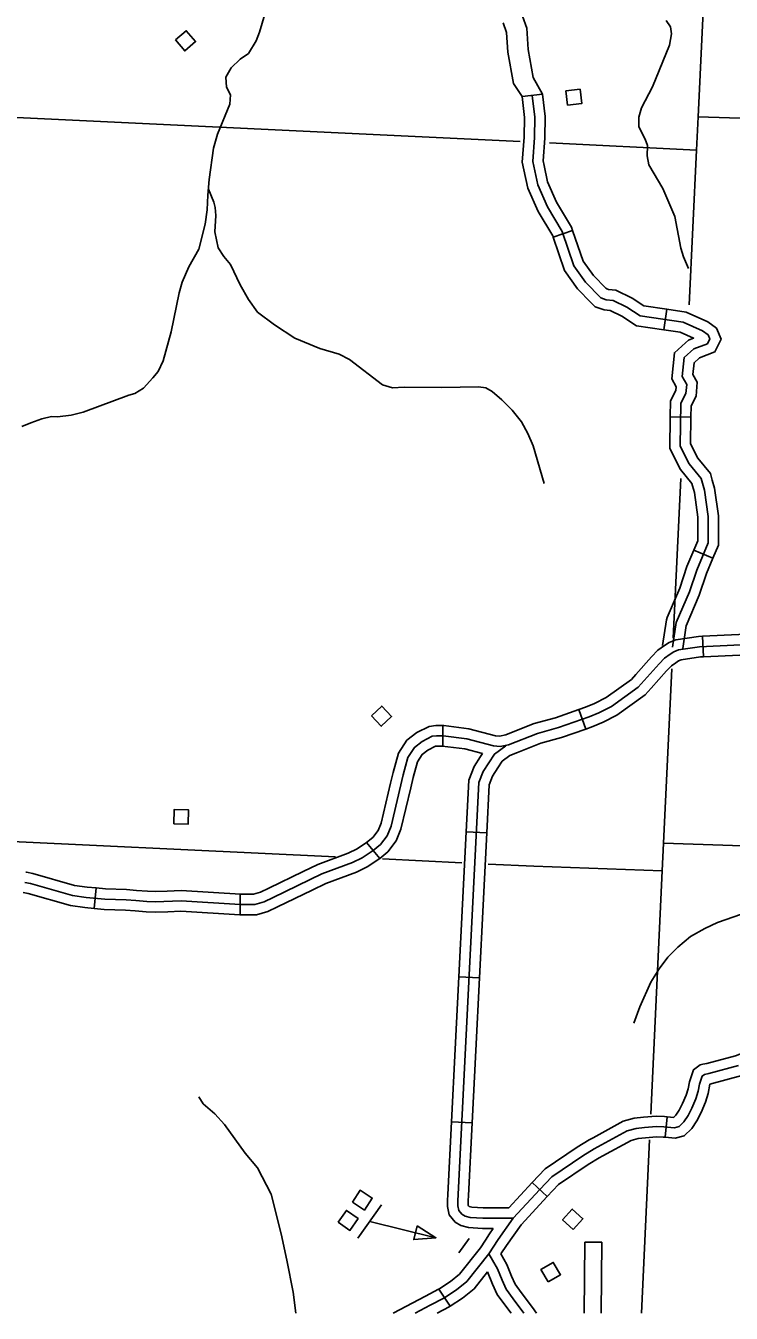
# Model space of a CAD drawing. Extents: x 653372 to 905732, y 627442 to 787275.
# Drawn here: x 843797 to 848928, y 627442 to 636801 of the extents above; entities that cross this region are included whole.
import ezdxf

# ---------------------------------------------------------------- set-up
doc = ezdxf.new("R2010")
doc.units = 0
for name, color, linetype in [('Level 35', 7, 'Continuous'), ('Level 4', 7, 'Continuous'), ('Level 45', 7, 'Continuous'), ('Level 46', 7, 'Continuous'), ('Level 5', 7, 'Continuous'), ('Level 56', 7, 'Continuous'), ('Level 57', 7, 'Continuous')]:
    doc.layers.add(name, color=color, linetype=linetype)

msp = doc.modelspace()

# ---------------------------------------------------------------- linework, layer by layer
at = {"layer": 'Level 35'}
for points in [[(845598.4, 637101.8), (845496.2, 636753.2), (845471.3, 636691.6), (845416, 636599.4), (845356.5, 636557.3), (845289.8, 636496.3), (845250.8, 636427.9), (845257.6, 636354.7), (845284.7, 636299.3), (845280.6, 636231.4), (845191.5, 636012.6), (845163, 635911), (845131.5, 635683.5), (845120.7, 635568.6), (845117.1, 635462.6), (845101.5, 635358.8), (845054.8, 635176.5), (844982, 635047.5), (844934.4, 634938.2), (844912.2, 634859.5), (844854.9, 634576.3), (844796.8, 634365.1), (844760.7, 634288.7), (844722.1, 634241.2), (844653.1, 634167.3), (844590.6, 634127.2), (844545.6, 634114.9), (844213.6, 633992.9), (844127.5, 633970.2), (844027.6, 633958.7), (843984.7, 633959.3), (843912.7, 633944.4), (843832.4, 633915.6), (843767.2, 633887.6)], [(848454.4, 636839.4), (848486.5, 636792.9), (848493.7, 636741.8), (848477.5, 636660), (848356.1, 636356.8), (848275.9, 636204.9), (848255.9, 636137.2), (848255.8, 636066.2), (848302.3, 635977.5), (848317.5, 635931.2), (848315.4, 635855.2), (848328.3, 635790), (848429.3, 635618.4), (848517.9, 635415), (848560.2, 635184.3), (848581.1, 635120), (848616.7, 635035.4)], [(845124.8, 635612.6), (845164.8, 635517.9), (845174.2, 635480.7), (845178.3, 635422.7), (845172.4, 635302.7), (845196.5, 635187.3), (845237.5, 635124.7), (845285.4, 635064.9), (845356.9, 634917.8), (845417.1, 634811.9), (845482.4, 634718.8), (845605.6, 634627), (845753.7, 634530.7), (845935.1, 634455.9), (846076, 634413.8), (846151.2, 634375.6), (846391.6, 634189.9), (846465.1, 634169.8), (846547.9, 634173.5), (846822.1, 634171.4), (847090.5, 634175.3), (847142.2, 634169.5), (847189.7, 634141.8), (847259.5, 634082.7), (847333.2, 634006.6), (847402.6, 633922.5), (847448.2, 633835.8), (847486.7, 633748.2), (847567.2, 633472.9)], [(849003, 630343.3), (848828.7, 630281.6), (848736.3, 630238.8), (848631.8, 630180.2), (848540, 630103.4), (848467.2, 630030.3), (848404.2, 629945.2), (848342.1, 629848.9), (848262.9, 629668.9), (848218.5, 629549.5)], [(845056.2, 629014.3), (845086.4, 628964.9), (845171.2, 628890.7), (845242, 628813.8), (845391.9, 628605.7), (845481.3, 628497.5), (845582.5, 628306.1), (845653.5, 628020), (845695.8, 627828.4), (845740.6, 627594.7), (845760.2, 627441.6)]]:
    msp.add_lwpolyline(points, dxfattribs=at)
at = {"layer": 'Level 4'}
for points in [[(848621.5, 634772.4), (848675.2, 635897.7), (848686.7, 636138.6), (848904, 640688.7)], [(848505.8, 632348.1), (848561.3, 633510.1)], [(848342.7, 628888.3), (848425.1, 630656.8), (848434.7, 630858.3), (848495.2, 632125.6)], [(848275.3, 627441.6), (848334, 628702.2)]]:
    msp.add_lwpolyline(points, dxfattribs=at)
at = {"layer": 'Level 45'}
for p, q in [((847406.4, 636285.7), (847555.4, 636303.1)), ((847632.2, 635264.5), (847774, 635313.5)), ((848438.3, 634591.7), (848459.8, 634740.1)), ((848484.2, 633958.3), (848634.1, 633956)), ((848655.7, 632989), (848794, 632931)), ((848726.6, 632213.4), (848719.4, 632363.2)), ((847869.5, 631688.3), (847820.1, 631829.9)), ((846828.9, 631564.7), (846830.9, 631714.7)), ((847149.2, 630934.8), (846999.4, 630942.3)), ((846371.5, 630747.3), (846276, 630862.9)), ((844308.1, 630533.4), (844294.4, 630384)), ((845355.7, 630487.9), (845355.3, 630337.9)), ((847096.4, 629880.1), (846946.6, 629887.6)), ((848446.3, 628721.3), (848461.4, 628870.5)), ((847043.6, 628825.4), (846893.8, 628832.9)), ((847589.5, 628289.5), (847480.7, 628392.7)), ((846800.9, 627617.6), (846882.9, 627492))]:
    msp.add_line(p, q, dxfattribs=at)
for points in [[(847406.4, 636285.7), (847424.1, 636133.7), (847422, 635990.9), (847408.1, 635808.2), (847420.1, 635753.1)], [(847480.9, 636294.4), (847499.2, 636137.5), (847496.9, 635987.5), (847483.7, 635813.4), (847520.6, 635644.3), (847590.9, 635484.3), (847697.8, 635304.6), (847783.5, 635056.3), (847867.1, 634937.4), (847980.2, 634822.8), (848018.5, 634808.7), (848068.2, 634804.7), (848169.1, 634754.7), (848265.7, 634692.4), (848578, 634647.2), (848719.2, 634584.3), (848759.9, 634553.9), (848771.9, 634524.4), (848754.8, 634489.4), (848656.3, 634451.6), (848586.2, 634388.2), (848571.9, 634250.8), (848603.6, 634193.5), (848598.4, 634128.7), (848560.7, 634056.5), (848555.9, 633744.8), (848621.2, 633617.2), (848708.4, 633509.6), (848733.3, 633424.9), (848759.8, 633233.5), (848758.9, 633041.2), (848676.3, 632844.2), (848625.1, 632687), (848528.3, 632462), (848501, 632284.3)], [(847555.4, 636303.1), (847574.3, 636141.3), (847571.9, 635984.1), (847559.3, 635818.7), (847566.7, 635785)], [(847420.1, 635753.1), (847448.9, 635621), (847524, 635449.9), (847629.4, 635272.8), (847632.2, 635264.5)], [(847566.7, 635785), (847592.3, 635667.6), (847657.7, 635518.6), (847766.1, 635336.3), (847774, 635313.5)], [(847632.2, 635264.5), (847716.1, 635021.9), (847809.4, 634889.2), (847909.6, 634787.6)], [(847774, 635313.5), (847851, 635090.8), (847924.9, 634985.7), (848016.4, 634893)], [(848016.4, 634893), (848021.8, 634887.4), (848034.8, 634882.7), (848088.6, 634878.3), (848206.2, 634820.1), (848292.6, 634764.3), (848459.8, 634740.1)], [(847909.6, 634787.6), (847938.6, 634758.2), (848002.3, 634734.8), (848047.8, 634731.1), (848132, 634689.4), (848238.8, 634620.6), (848438.3, 634591.7)], [(848459.8, 634740.1), (848599.1, 634720), (848757.4, 634649.3), (848821.5, 634601.5), (848854.1, 634521.6), (848809.1, 634429.9), (848696.2, 634386.6), (848694.7, 634385.2)], [(848438.3, 634591.7), (848557, 634574.5), (848654.2, 634531.1), (848616.4, 634516.6), (848594.2, 634496.5)], [(848594.2, 634496.5), (848514.5, 634424.5), (848494.9, 634235.1), (848527, 634176.9), (848524.9, 634149.9), (848486, 634075.4), (848484.2, 633958.3)], [(848694.7, 634385.2), (848657.8, 634351.8), (848649, 634266.4), (848680.1, 634210), (848672, 634107.5), (848635.4, 634037.5), (848634.1, 633956)], [(848484.2, 633958.3), (848480.6, 633727.3), (848558, 633576.1), (848640.7, 633474.1), (848646, 633456)], [(848634.1, 633956), (848631.2, 633762.4), (848684.4, 633658.4), (848776.1, 633545.2), (848789.9, 633498.3)], [(848646, 633456), (848659.8, 633409.1), (848684.8, 633228.5), (848684, 633056.5), (848655.7, 632989)], [(848789.9, 633498.3), (848806.8, 633440.7), (848834.8, 633238.4), (848833.8, 633026), (848794, 632931)], [(848655.7, 632989), (848605.9, 632870.4), (848554.9, 632713.5), (848462.5, 632498.9)], [(848794, 632931), (848746.7, 632818.1), (848695.4, 632660.5), (848600.3, 632439.6)], [(848462.5, 632498.9), (848455.6, 632482.8), (848426.9, 632295.7)], [(848600.9, 632441.1), (848575.1, 632272.9)], [(846323.8, 630805.1), (846376.2, 630848.4), (846425.9, 630912.8), (846453.8, 630982.4), (846541.5, 631354.4), (846576.1, 631481), (846624, 631555.4), (846680.4, 631598.6), (846753.7, 631635.7), (846784.7, 631640.3), (846831.6, 631639.6), (847003.9, 631617.4), (847199.7, 631565.7), (847246.5, 631562.1), (847308.5, 631573.3), (847519.1, 631656.5), (847671.3, 631698.5), (847894.8, 631776.6), (847965, 631805.6), (848056.4, 631852.5), (848251.8, 631992.9), (848402.7, 632163), (848443.1, 632204.4), (848483.4, 632232.9), (848510.5, 632250.6), (848544.6, 632264.1), (848697.6, 632287.1), (850000.2, 632349.8)], [(848232.7, 632084.4), (848347.7, 632214.1), (848394.2, 632261.7), (848441.3, 632295), (848475.9, 632317.5), (848525, 632337), (848690.2, 632361.8), (848719.4, 632363.2)], [(848719.4, 632363.2), (849246.8, 632388.6)], [(848726.6, 632213.4), (849254, 632238.8)], [(848344.9, 631984.8), (848457.6, 632111.9), (848492, 632147.2), (848525.5, 632170.8), (848545.2, 632183.6), (848564.3, 632191.2), (848705, 632212.4), (848726.6, 632213.4)], [(847820.1, 631829.9), (847868, 631846.7), (847933.5, 631873.8), (848017.2, 631916.6), (848201.2, 632048.9), (848232.7, 632084.4)], [(847869.5, 631688.3), (847921.5, 631706.5), (847996.5, 631737.5), (848095.6, 631788.3), (848302.3, 631936.9), (848344.9, 631984.8)], [(847318.3, 631657.8), (847495.3, 631727.7), (847648.9, 631770.1), (847820.1, 631829.9)], [(846450.5, 631295.2), (846468.8, 631372.9), (846506.8, 631511.9), (846568, 631606.9), (846640.3, 631662.4), (846730.7, 631708.1), (846779.7, 631715.3), (846830.9, 631714.7)], [(846830.9, 631714.7), (846836.9, 631714.6), (847018.3, 631691.1), (847212.3, 631640), (847242.7, 631637.6), (847287.9, 631645.8), (847318.3, 631657.8)], [(847373.4, 631518.3), (847542.9, 631585.3), (847693.7, 631626.9), (847869.5, 631688.3)], [(846596.5, 631260.7), (846614.2, 631335.9), (846645.4, 631450.1), (846680, 631503.8), (846720.5, 631534.9), (846776.7, 631563.3), (846789.7, 631565.2), (846828.9, 631564.7)], [(846826.3, 631564.7), (846989.4, 631543.6), (847118.4, 631509.6)], [(847342.7, 628131.8), (847122.1, 628132.3), (847028.5, 628138.2), (846991.4, 628148.5), (846968.4, 628162.1), (846946.4, 628189.3), (846939.1, 628222.7), (846940.2, 628234.7), (846940.2, 628259.6), (847092.4, 631300.2), (847124.4, 631380.8), (847205.9, 631506.7), (847288, 631567.6)], [(846999.4, 630942.3), (847018.1, 631316.3), (847057.4, 631415.3), (847104.5, 631488)], [(847104.5, 631488), (847118.4, 631509.6)], [(847230.4, 631406.5), (847261.5, 631454.6), (847317.7, 631496.3)], [(847317.7, 631496.3), (847373.4, 631518.3)], [(847149.2, 630934.8), (847166.7, 631284), (847191.4, 631346.2), (847230.4, 631406.5)], [(846276, 630862.9), (846322, 630900.9), (846360.2, 630950.4), (846382.1, 631005.1), (846450.5, 631295.2)], [(846371.5, 630747.3), (846430.4, 630795.9), (846491.7, 630875.2), (846525.5, 630959.8), (846596.5, 631260.7)], [(846973, 630415), (846999.4, 630942.3)], [(847122.8, 630407.5), (847149.2, 630934.8)], [(846276, 630862.9), (846206.3, 630817.6), (846142.6, 630787.2), (845920.8, 630704), (845813.3, 630651.7)], [(846323.8, 630805.1), (846243.3, 630752.2), (846172, 630718.1), (845950.4, 630635), (845596.5, 630463), (845530.8, 630433.3), (845463.9, 630412.7), (845355.4, 630412.9), (844926.6, 630438.6), (844738, 630432.2), (844677.8, 630435.5), (844596.6, 630441), (844525.9, 630446.1), (844370.9, 630452.3), (844235.6, 630464.7), (844136.6, 630478.2), (843831.8, 630565.8), (843789.8, 630573.4)], [(846371.5, 630747.3), (846280.2, 630686.7), (846201.4, 630649), (845980.1, 630566), (845878.9, 630516.8)], [(844308.1, 630533.4), (844244.1, 630539.2), (844152.1, 630551.8), (843848.9, 630638.9), (843801.1, 630647.6), (843796.5, 630648.2)], [(845813.3, 630651.7), (845564.7, 630530.9), (845504.2, 630503.6), (845452.7, 630487.7), (845355.7, 630487.9)], [(844294.4, 630384), (844227.1, 630390.1), (844121.1, 630404.6), (843814.6, 630492.6), (843778.5, 630499.2), (843778.4, 630499.3)], [(844825.8, 630510.3), (844738.8, 630507.3), (844682.4, 630510.4), (844601.9, 630515.8), (844530.2, 630521), (844375.8, 630527.2), (844308.1, 630533.4)], [(845357.6, 630487.9), (844927.6, 630513.7), (844825.8, 630510.3)], [(845878.9, 630516.8), (845628.3, 630395.1), (845557.4, 630363), (845475.1, 630337.7), (845355.3, 630337.9)], [(844830.9, 630360.3), (844737.2, 630357.2), (844673.3, 630360.7), (844591.4, 630366.2), (844521.7, 630371.3), (844366, 630377.4), (844294.4, 630384)], [(845355.5, 630337.9), (845353.1, 630337.9), (844925.6, 630363.6), (844830.9, 630360.3)], [(846946.6, 629887.6), (846973, 630415)], [(847096.4, 629880.1), (847122.8, 630407.5)], [(846920.2, 629360.3), (846946.6, 629887.6)], [(847070, 629352.8), (847096.4, 629880.1)], [(848721.1, 629252.1), (848749.5, 629257.2), (848958.1, 629313.6), (849039.1, 629344.9), (849067.2, 629361.2), (849077.2, 629378.3), (849088.9, 629427.2), (849096.9, 629445.2)], [(846893.8, 628832.9), (846920.2, 629360.3)], [(847043.6, 628825.4), (847070, 629352.8)], [(848772.5, 629108), (849004.8, 629170.9), (849104.3, 629209.2), (849176.8, 629251.6), (849217.9, 629321.8), (849231.5, 629378.6), (849233.8, 629383.7)], [(847535.1, 628341.1), (847623.1, 628434), (847847.6, 628586.1), (847931, 628636), (848170.4, 628767.1), (848235.6, 628785.7), (848297.6, 628792.1), (848383.1, 628799.2), (848438, 628797.5), (848514.8, 628789.7), (848548, 628798.4), (848583.5, 628833.1), (848613.7, 628878.9), (848641.5, 628933.1), (848671, 629001), (848687.8, 629056.9), (848696.2, 629106.2), (848717.2, 629166.1), (848732.7, 629178), (848765.9, 629183.9), (848981.5, 629242.2)], [(848461.4, 628870.5), (848509, 628865.7), (848509.8, 628865.9), (848525.3, 628881), (848548.8, 628916.8), (848573.6, 628965.2), (848600.5, 629026.9), (848614.6, 629074), (848623.3, 629125), (848653.8, 629211.9), (848701.5, 629248.6), (848721.1, 629252.1)], [(848446.3, 628721.3), (848520.6, 628713.8), (848586.3, 628730.8), (848641.7, 628785.1), (848678.6, 628841.1), (848709.3, 628901), (848741.5, 628975.2), (848761, 629039.8), (848772.5, 629108)], [(847922.8, 628717), (848141.7, 628836.9), (848221.3, 628859.7), (848290.7, 628866.8), (848381.1, 628874.3), (848443, 628872.4), (848461.4, 628870.5)], [(846867.4, 628305.6), (846893.8, 628832.9)], [(847017.2, 628298.1), (847043.6, 628825.4)], [(847480.7, 628392.7), (847574.3, 628491.5), (847807.3, 628649.4), (847893.8, 628701.1), (847922.8, 628717)], [(847994.9, 628585.4), (848199.1, 628697.3), (848249.9, 628711.8), (848304.6, 628717.4), (848385.1, 628724.1), (848433.1, 628722.7), (848446.2, 628721.3)], [(847589.5, 628289.5), (847671.9, 628376.5), (847887.9, 628522.8), (847968.3, 628570.9), (847994.9, 628585.4)], [(847535.1, 628341.1), (847342.7, 628131.8), (847231.5, 627976.6), (847163.8, 627874.3), (847004.7, 627672.8), (846929.1, 627611.8), (846837.5, 627552), (846739.1, 627500.3), (846628.2, 627441.6)], [(847196.9, 628057.1), (847119.7, 628057.3), (847015.9, 628063.8), (846961.8, 628078.9), (846918.7, 628104.3), (846876.9, 628155.9), (846863.4, 628218), (846865.2, 628238.2), (846865.2, 628261.5), (846867.4, 628305.6)], [(847480.7, 628392.7), (847309.8, 628206.9)], [(847309.8, 628206.9), (847124.5, 628207.3), (847041.1, 628212.5), (847021, 628218.2), (847018.2, 628219.8), (847015.9, 628222.6), (847014.9, 628227.3), (847015.2, 628231.3), (847015.2, 628257.7), (847017.2, 628298.1)], [(847589.5, 628289.5), (847401, 628084.4), (847293.3, 627934.1), (847252.6, 627872.6)], [(847196.9, 628057.1), (847169.7, 628019.2), (847139.8, 627974)], [(847139.8, 627974), (847102.9, 627918.3), (846951.1, 627725.9), (846884.9, 627672.5), (846800.9, 627617.6)], [(847419.9, 627441.6), (847340.8, 627546.8), (847290.1, 627615.6), (847260.5, 627681.4), (847228.3, 627763.8), (847192.5, 627826.7), (847163.8, 627874.3)], [(847512, 627441.6), (847482.5, 627483.1), (847401, 627591.6), (847355.2, 627653.7), (847329.6, 627710.5), (847296.1, 627796.1), (847252.6, 627872.6)], [(847155.8, 627743.1), (847058.4, 627619.7), (846973.3, 627551), (846882.9, 627492)], [(847326.1, 627441.6), (847280.6, 627502.1), (847225, 627577.5), (847191.3, 627652.3), (847155.8, 627743.1)], [(846800.9, 627617.6), (846799.5, 627616.7), (846704.1, 627566.6), (846467.9, 627441.6)], [(846882.9, 627492), (846875.6, 627487.2), (846788.7, 627441.6)]]:
    msp.add_lwpolyline(points, dxfattribs=at)
at = {"layer": 'Level 46'}
for points in [[(847406.4, 636285.7), (847343.7, 636381.9), (847302.6, 636609), (847293, 636752.9), (847267.9, 636822.8)], [(847555.4, 636303.1), (847488.1, 636425.8), (847451.7, 636627.4), (847441.3, 636783.9), (847410.4, 636869.8)]]:
    msp.add_lwpolyline(points, dxfattribs=at)
at = {"layer": 'Level 5'}
for points in [[(843472.6, 636147.4), (847392.3, 635959.3)], [(848686.7, 636138.6), (853337.7, 635990.6)], [(847605.5, 635949.1), (848675.2, 635897.7)], [(843183.1, 630896.1), (846048.8, 630760.1)], [(850230.6, 630797.7), (848434.7, 630858.3)], [(846391, 630743.8), (846969.3, 630716.4)], [(847159.7, 630707.3), (847491.4, 630691.6), (848425.1, 630656.8)]]:
    msp.add_lwpolyline(points, dxfattribs=at)
at = {"layer": 'Level 56'}
for points in [[(844885.2, 636697.7), (844964.4, 636765.3), (845032.1, 636685.9), (844953, 636618.3)], [(847736.1, 636224.4), (847725, 636327.9), (847828.8, 636339), (847839.9, 636235.5)], [(846310.2, 631784.3), (846386, 631855.6), (846457.6, 631779.6), (846381.8, 631708.3)], [(844873.8, 631000.2), (844876.9, 631104.2), (844981.3, 631101.1), (844978.2, 630997.1)], [(846172.2, 628248.6), (846228.8, 628336), (846316.4, 628279.3), (846259.8, 628191.9)], [(846068.9, 628104.1), (846128.7, 628189.3), (846214.1, 628129.3), (846154.3, 628044.1)], [(847778.2, 628051), (847701.2, 628121), (847771.4, 628198.3), (847848.4, 628128.3)], [(846643.5, 628076.6), (846619, 627977.5), (846779.8, 627990.4)], [(847595.7, 627669.2), (847543.4, 627759.2), (847633.6, 627811.7), (847686, 627721.7)]]:
    msp.add_lwpolyline(points, close=True, dxfattribs=at)
for points in [[(846384.2, 628230), (846212.4, 627988.2)], [(846298.3, 628109.1), (846779.8, 627990.4)], [(847020.6, 627983.8), (846947.6, 627881.2)]]:
    msp.add_lwpolyline(points, dxfattribs=at)
at = {"layer": 'Level 57'}
for p, q in [((847862.1, 627958.5), (847857, 627441.6)), ((847987.1, 627957.3), (847862.1, 627958.5)), ((847982, 627441.6), (847987.1, 627957.3))]:
    msp.add_line(p, q, dxfattribs=at)

doc.saveas('drawing.dxf')
